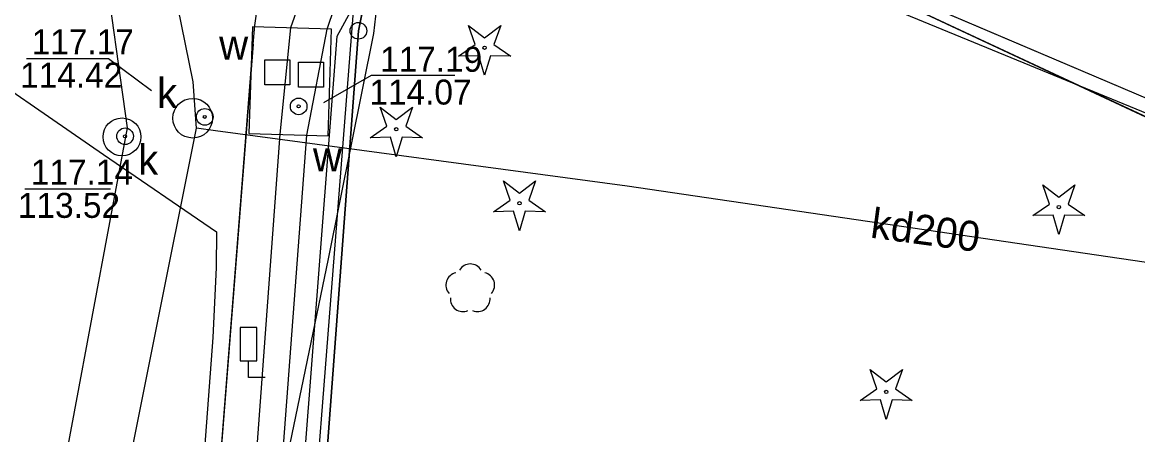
# Model space of a CAD drawing. Extents: x 6434771 to 6436222, y 5663454 to 5664782.
# Drawn here: x 6435140.97 to 6435174.46, y 5664147.28 to 5664159.66 of the extents above; entities that cross this region are included whole.
import ezdxf

# ---------------------------------------------------------------- set-up
doc = ezdxf.new("R2010")
doc.units = 0
for name, color, linetype in [('Warstwa 1', 7, 'Continuous'), ('Warstwa 10', 7, 'Continuous'), ('Warstwa 12', 7, 'Continuous'), ('Warstwa 13', 7, 'Continuous'), ('Warstwa 14', 7, 'Continuous'), ('Warstwa 15', 7, 'Continuous'), ('Warstwa 30', 7, 'Continuous'), ('Warstwa 4', 7, 'Continuous'), ('Warstwa 5', 7, 'Continuous'), ('Warstwa 6', 7, 'Continuous'), ('Warstwa 7', 7, 'Continuous'), ('Warstwa 8', 7, 'Continuous'), ('Warstwa 9', 7, 'Continuous')]:
    doc.layers.add(name, color=color, linetype=linetype)

msp = doc.modelspace()

# ---------------------------------------------------------------- linework, layer by layer
at = {"layer": 'Warstwa 1'}
for p, q in [((6435154.163, 5664166.13), (6435198.039, 5664147.468)), ((6435154.163, 5664166.13), (6435198.039, 5664147.468)), ((6435151.062, 5664159.407), (6435151.966, 5664163.866)), ((6435151.062, 5664159.407), (6435151.966, 5664163.866)), ((6435147.074, 5664105.982), (6435151.062, 5664159.407)), ((6435147.074, 5664105.982), (6435151.062, 5664159.407))]:
    msp.add_line(p, q, dxfattribs=at)
at = {"layer": 'Warstwa 10'}
msp.add_lwpolyline([(6435136.112, 5664162.896), (6435147.387, 5664163.629), (6435155.116, 5664164.13), (6435167.457, 5664159.912), (6435188.857, 5664151.133), (6435201.434, 5664145.963), (6435201.705, 5664145.85)], dxfattribs=at)
for points in [[(6435154.065, 5664158.645), (6435154.567, 5664158.992), (6435154.365, 5664159.568), (6435154.85, 5664159.198), (6435155.335, 5664159.568), (6435155.133, 5664158.992), (6435155.635, 5664158.645), (6435155.025, 5664158.659), (6435154.85, 5664158.075), (6435154.675, 5664158.659)], [(6435151.415, 5664156.195), (6435151.917, 5664156.542), (6435151.715, 5664157.118), (6435152.2, 5664156.748), (6435152.685, 5664157.118), (6435152.483, 5664156.542), (6435152.985, 5664156.195), (6435152.375, 5664156.209), (6435152.2, 5664155.625), (6435152.025, 5664156.209)], [(6435155.115, 5664153.975), (6435155.617, 5664154.322), (6435155.415, 5664154.898), (6435155.9, 5664154.528), (6435156.385, 5664154.898), (6435156.183, 5664154.322), (6435156.685, 5664153.975), (6435156.075, 5664153.989), (6435155.9, 5664153.405), (6435155.725, 5664153.989)], [(6435171.31, 5664153.857), (6435171.812, 5664154.204), (6435171.61, 5664154.78), (6435172.095, 5664154.41), (6435172.58, 5664154.78), (6435172.378, 5664154.204), (6435172.88, 5664153.857), (6435172.27, 5664153.871), (6435172.095, 5664153.287), (6435171.92, 5664153.871)], [(6435166.126, 5664148.309), (6435166.628, 5664148.656), (6435166.426, 5664149.232), (6435166.911, 5664148.862), (6435167.396, 5664149.232), (6435167.194, 5664148.656), (6435167.696, 5664148.309), (6435167.086, 5664148.323), (6435166.911, 5664147.739), (6435166.736, 5664148.323)]]:
    msp.add_lwpolyline(points, close=True, dxfattribs=at)
for centre, radius in [((6435151.062, 5664159.407), 0.25), ((6435151.062, 5664159.407), 0.25), ((6435154.85, 5664158.9), 0.05), ((6435152.2, 5664156.45), 0.05), ((6435155.9, 5664154.23), 0.05), ((6435172.095, 5664154.112), 0.05), ((6435166.911, 5664148.564), 0.05)]:
    msp.add_circle(centre, radius, dxfattribs=at)
at = {"layer": 'Warstwa 12'}
for points in [[(6435147.108, 5664124.283), (6435149.516, 5664156.273), (6435150.127, 5664159.457), (6435151.945, 5664164.851), (6435152.497, 5664166.418), (6435149.172, 5664173.214), (6435147.01, 5664178.691), (6435146.253, 5664180.458), (6435144.554, 5664184.977), (6435144.423, 5664189.533), (6435144.271, 5664195.692), (6435143.258, 5664195.704), (6435143.544, 5664184.798), (6435145.335, 5664180.183), (6435148.288, 5664172.772), (6435151.467, 5664166.386), (6435149.023, 5664159.492), (6435148.707, 5664156.299), (6435147.256, 5664136.574), (6435146.308, 5664124.212)], [(6435147.19, 5664113.66), (6435148.83, 5664133.46), (6435151.05, 5664161.66), (6435149.42, 5664163.32), (6435130.37, 5664180.29)], [(6435147.492, 5664124.536), (6435147.923, 5664131.078), (6435148.785, 5664145.898), (6435150.169, 5664152.564), (6435151.527, 5664159.321), (6435151.799, 5664161.682), (6435149.862, 5664163.037), (6435148.842, 5664164.081), (6435147.558, 5664165.618), (6435143.04, 5664170.768), (6435139.827, 5664174.393)], [(6435138.7, 5664158.935), (6435143.406, 5664155.693), (6435146.797, 5664153.371), (6435146.791, 5664152.304), (6435146.689, 5664150.2), (6435145.763, 5664137.758), (6435144.969, 5664127.235), (6435144.253, 5664117.535), (6435143.12, 5664101.19), (6435143.727, 5664094.597), (6435144.117, 5664089.986), (6435144.89, 5664074.999), (6435145.214, 5664070.217), (6435145.907, 5664058.055), (6435146.205, 5664053.416), (6435146.611, 5664046.817), (6435146.875, 5664043.02), (6435136.979, 5664025.426)]]:
    msp.add_lwpolyline(points, dxfattribs=at)
at = {"layer": 'Warstwa 13'}
for centre, start, end in [((6435154.422, 5664152.031), 30.1471, 149.8529), ((6435154.065, 5664151.772), 102.0477, 221.9513), ((6435154.779, 5664151.772), 318.0487, 77.9523), ((6435154.202, 5664151.353), 174.1984, 293.7229), ((6435154.642, 5664151.353), 246.2771, 5.6877)]:
    msp.add_arc(centre, 0.375, start, end, dxfattribs=at)
at = {"layer": 'Warstwa 14'}
msp.add_line((6435141.042, 5664154.665), (6435143.617, 5664154.665), dxfattribs=at)
for points in [[(6435141.099, 5664158.577), (6435143.562, 5664158.577), (6435144.848, 5664157.615)], [(6435153.957, 5664158.061), (6435151.442, 5664158.061), (6435150.014, 5664157.247)]]:
    msp.add_lwpolyline(points, dxfattribs=at)
for centre in [(6435149.269, 5664157.137), (6435146.45, 5664156.823), (6435144.055, 5664156.239)]:
    msp.add_circle(centre, 0.045, dxfattribs=at)
at = {"layer": 'Warstwa 15'}
msp.add_lwpolyline([(6435147.777, 5664156.328), (6435150.154, 5664156.253), (6435150.256, 5664159.453), (6435147.879, 5664159.528)], close=True, dxfattribs=at)
for centre, radius in [((6435146.087, 5664156.782), 0.596), ((6435143.965, 5664156.221), 0.569)]:
    msp.add_circle(centre, radius, dxfattribs=at)
at = {"layer": 'Warstwa 30'}
for p, q in [((6435147.515, 5664150.496), (6435147.515, 5664149.496)), ((6435148.015, 5664150.496), (6435147.515, 5664150.496)), ((6435148.015, 5664149.496), (6435148.015, 5664150.496)), ((6435147.515, 5664149.496), (6435148.015, 5664149.496)), ((6435147.765, 5664148.996), (6435147.765, 5664149.496)), ((6435148.265, 5664148.996), (6435147.765, 5664148.996))]:
    msp.add_line(p, q, dxfattribs=at)
at = {"layer": 'Warstwa 4'}
for points in [[(6435149.008, 5664157.781), (6435148.258, 5664157.781), (6435148.258, 5664158.531), (6435149.008, 5664158.531)], [(6435150.018, 5664158.461), (6435150.018, 5664157.711), (6435149.268, 5664157.711), (6435149.268, 5664158.461)]]:
    msp.add_lwpolyline(points, close=True, dxfattribs=at)
for centre in [(6435149.269, 5664157.137), (6435146.45, 5664156.823), (6435144.055, 5664156.239)]:
    msp.add_circle(centre, 0.25, dxfattribs=at)
at = {"layer": 'Warstwa 5'}
for p, q in [((6435158.872, 5664164.234), (6435179.476, 5664154.594)), ((6435150.43, 5664159.244), (6435152.271, 5664162.672)), ((6435146.697, 5664111.207), (6435150.43, 5664159.244))]:
    msp.add_line(p, q, dxfattribs=at)
at = {"layer": 'Warstwa 6'}
for points in [[(6435489.214, 5664318.618), (6435448.311, 5664300.392), (6435408.384, 5664282.714), (6435365.745, 5664263.287), (6435327.816, 5664247.024), (6435287.693, 5664229.399), (6435247.344, 5664211.396), (6435207.671, 5664193.885), (6435184.837, 5664184.49), (6435157.213, 5664173.533), (6435155.042, 5664172.61), (6435151.966, 5664163.866), (6435154.163, 5664166.13), (6435198.039, 5664147.468), (6435199.937, 5664145.615), (6435200.207, 5664143.151), (6435171.553, 5664091.735)], [(6435158.872, 5664164.234), (6435179.476, 5664154.594), (6435193.332, 5664148.416)], [(6435147.907, 5664159.005), (6435147.957, 5664159.57), (6435148.037, 5664160.131), (6435148.148, 5664160.687), (6435148.287, 5664161.236), (6435148.457, 5664161.777), (6435148.655, 5664162.308), (6435148.881, 5664162.828), (6435149.135, 5664163.335), (6435149.415, 5664163.827)], [(6435147.907, 5664159.005), (6435146.016, 5664135.066)]]:
    msp.add_lwpolyline(points, dxfattribs=at)
for points in [[(6435129.873, 5664079.629), (6435119.373, 5664060.725), (6435099.605, 5664026.362), (6435097.753, 5664027.064), (6435088.902, 5664010.531), (6435070.884, 5664005.038), (6435120.043, 5663983.972), (6435155.51, 5664047.027), (6435155.004, 5664047.313), (6435158.518, 5664053.401), (6435174.552, 5664081.758), (6435178.047, 5664087.926), (6435171.553, 5664091.735), (6435147.074, 5664105.982), (6435151.062, 5664159.407), (6435151.966, 5664163.866), (6435155.042, 5664172.61), (6435129.333, 5664159.69), (6435132.379, 5664160.093), (6435134.434, 5664158.918), (6435135.019, 5664155.141), (6435133.231, 5664121.51)], [(6435198.039, 5664147.468), (6435154.163, 5664166.13), (6435151.966, 5664163.866), (6435151.062, 5664159.407), (6435147.074, 5664105.982), (6435171.553, 5664091.735), (6435200.207, 5664143.151), (6435199.937, 5664145.615)]]:
    msp.add_lwpolyline(points, close=True, dxfattribs=at)
for centre in [(6435149.269, 5664157.137), (6435146.45, 5664156.823), (6435144.055, 5664156.239)]:
    msp.add_circle(centre, 0.045, dxfattribs=at)
at = {"layer": 'Warstwa 7'}
for points in [[(6435146.204, 5664156.486), (6435146.097, 5664157.876), (6435144.595, 5664165.258), (6435144.451, 5664165.965), (6435144.449, 5664165.975), (6435140.4, 5664184.85)], [(6435139.475, 5664180.991), (6435141.209, 5664171.847), (6435143.385, 5664161.724), (6435144.115, 5664156.496), (6435141.994, 5664145.127), (6435140.097, 5664135.266)], [(6435140.571, 5664127.999), (6435143.681, 5664143.897), (6435146.204, 5664156.486)], [(6435199.656, 5664133.291), (6435201.93, 5664137.269), (6435203.967, 5664140.979), (6435206.643, 5664145.789), (6435207.44, 5664147.115), (6435207.696, 5664147.346), (6435207.839, 5664147.982), (6435206.786, 5664147.973), (6435206.266, 5664148.085), (6435201.824, 5664148.659), (6435195.41, 5664149.568), (6435177.043, 5664152.11), (6435159.138, 5664154.744), (6435146.773, 5664156.403), (6435146.204, 5664156.486)]]:
    msp.add_lwpolyline(points, dxfattribs=at)
at = {"layer": 'Warstwa 8'}
for p, q in [((6435158.872, 5664164.234), (6435179.476, 5664154.594)), ((6435147.957, 5664159.57), (6435148.037, 5664160.131)), ((6435147.907, 5664159.005), (6435147.957, 5664159.57)), ((6435146.016, 5664135.066), (6435147.907, 5664159.005))]:
    msp.add_line(p, q, dxfattribs=at)
at = {"layer": 'Warstwa 9'}
for p, q in [((6435150.43, 5664159.244), (6435152.271, 5664162.672)), ((6435147.957, 5664159.57), (6435148.037, 5664160.131)), ((6435147.907, 5664159.005), (6435147.957, 5664159.57)), ((6435146.016, 5664135.066), (6435147.907, 5664159.005)), ((6435146.697, 5664111.207), (6435150.43, 5664159.244))]:
    msp.add_line(p, q, dxfattribs=at)

# ---------------------------------------------------------------- texts
at = {"layer": 'Warstwa 14'}
for s, p in [('114.42', (6435140.905, 5664157.702)), ('114.07', (6435151.393, 5664157.192)), ('113.52', (6435140.839, 5664153.79))]:
    msp.add_text(s, height=0.75, dxfattribs=at).set_placement(p)
at = {"layer": 'Warstwa 5'}
for s, p in [('w', (6435146.882, 5664158.537)), ('k', (6435145.018, 5664157.089)), ('k', (6435144.449, 5664155.085)), ('w', (6435149.699, 5664155.187))]:
    msp.add_text(s, height=0.9, dxfattribs=at).set_placement(p)
at = {"layer": 'Warstwa 6'}
for s, p in [('117.17', (6435141.252, 5664158.702)), ('117.19', (6435151.713, 5664158.177)), ('117.14', (6435141.227, 5664154.79))]:
    msp.add_text(s, height=0.75, dxfattribs=at).set_placement(p)
at = {"layer": 'Warstwa 7'}
msp.add_text('kd200', height=0.9, rotation=352.3232, dxfattribs=at).set_placement((6435166.41, 5664153.2))

doc.saveas('drawing.dxf')
